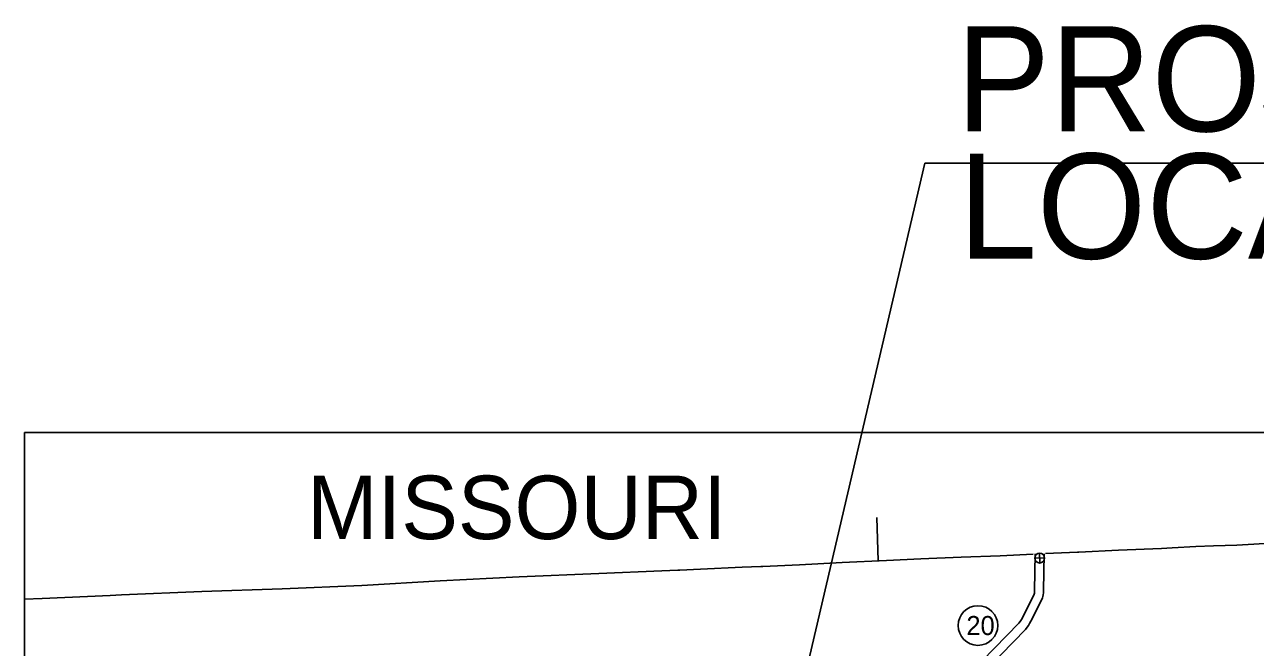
# Model space of a CAD drawing. Extents: x 1164457 to 1439835, y 1590918 to 1773502.
# Drawn here: x 1168369 to 1209323, y 1748123 to 1768844 of the extents above; entities that cross this region are included whole.
import ezdxf

# ---------------------------------------------------------------- set-up
doc = ezdxf.new("R2010")
doc.units = 0
for name, color, linetype in [('Level 1', 7, 'Continuous'), ('Level 15', 7, 'Continuous'), ('Level 2', 7, 'Continuous'), ('Level 26', 7, 'Continuous'), ('Level 27', 7, 'Continuous'), ('Level 30', 7, 'Continuous'), ('R_Draft', 7, 'Continuous')]:
    doc.layers.add(name, color=color, linetype=linetype)

msp = doc.modelspace()

# ---------------------------------------------------------------- linework, layer by layer
at = {"layer": 'Level 1'}
for points in [[(1207925, 1751504), (1208706, 1751519), (1211325, 1751675), (1213937, 1751805), (1216516, 1751883), (1219123, 1751976), (1221698, 1752081), (1224303, 1752206), (1226284, 1752294)], [(1189574, 1750668), (1190105, 1750691), (1190171, 1750694), (1190857, 1750725), (1192244, 1750790), (1192862, 1750816), (1192933, 1750819), (1194158, 1750873), (1195571, 1750942), (1197043, 1751015), (1198194, 1751071), (1199535, 1751123), (1200833, 1751174), (1201928, 1751227)], [(1202335, 1751245), (1203399, 1751288), (1203450, 1751288), (1204764, 1751353), (1206202, 1751416), (1206553, 1751435), (1207342, 1751475), (1207925, 1751504)], [(1189574, 1750668), (1187477, 1750576), (1184824, 1750474), (1182199, 1750339), (1179595, 1750187), (1176943, 1750070), (1174270, 1749987), (1171593, 1749867), (1171219, 1749851)], [(1171219, 1749851), (1168957, 1749752), (1168369, 1749727)]]:
    msp.add_lwpolyline(points, dxfattribs=at)
at = {"layer": 'Level 15'}
for points in [[(1201976, 1750017), (1201995, 1751240)], [(1202276, 1750012), (1202295, 1751235)], [(1196352, 1743683), (1196551, 1743889), (1201448, 1748924), (1201501, 1748983), (1201523, 1749013), (1201542, 1749049), (1201583, 1749132), (1201934, 1749828), (1201958, 1749878), (1201963, 1749896), (1201970, 1749930), (1201976, 1749965), (1201976, 1750013)], [(1196568, 1743475), (1196767, 1743680), (1201669, 1748720), (1201734, 1748795), (1201777, 1748852), (1201809, 1748912), (1201851, 1748998), (1202203, 1749696), (1202238, 1749769), (1202254, 1749821), (1202265, 1749874), (1202277, 1749942), (1202276, 1750016)]]:
    msp.add_lwpolyline(points, dxfattribs=at)
at = {"layer": 'Level 2'}
msp.add_lwpolyline([(1196770, 1751001), (1196723, 1752441)], dxfattribs=at)
at = {"layer": 'Level 26'}
for p, q in [((1202148, 1750930), (1202141, 1751256)), ((1201982, 1751089), (1202307, 1751097))]:
    msp.add_line(p, q, dxfattribs=at)
msp.add_circle((1202144, 1751093), 163, dxfattribs=at)
at = {"layer": 'Level 27'}
msp.add_circle((1200092, 1748850), 660, dxfattribs=at)
at = {"layer": 'R_Draft'}
for p, q in [((1193053, 1741681), (1198327, 1764235)), ((1198327, 1764235), (1219167, 1764235))]:
    msp.add_line(p, q, dxfattribs=at)
msp.add_lwpolyline([(1168369, 1755275), (1226406, 1755275), (1226406, 1712996), (1168369, 1712996)], close=True, dxfattribs=at)

# ---------------------------------------------------------------- texts
at = {"layer": 'Level 27'}
msp.add_text('20', height=633.6, dxfattribs=at).set_placement((1199706, 1748533))
at = {"layer": 'Level 30'}
msp.add_text('MISSOURI', height=2112, dxfattribs=at).set_placement((1177764, 1751725))
at = {"layer": 'R_Draft'}
for s, p in [('PROJECT', (1199367, 1765292)), ('LOCATION', (1199448, 1761055))]:
    msp.add_text(s, height=3500, dxfattribs=at).set_placement(p)

doc.saveas('drawing.dxf')
